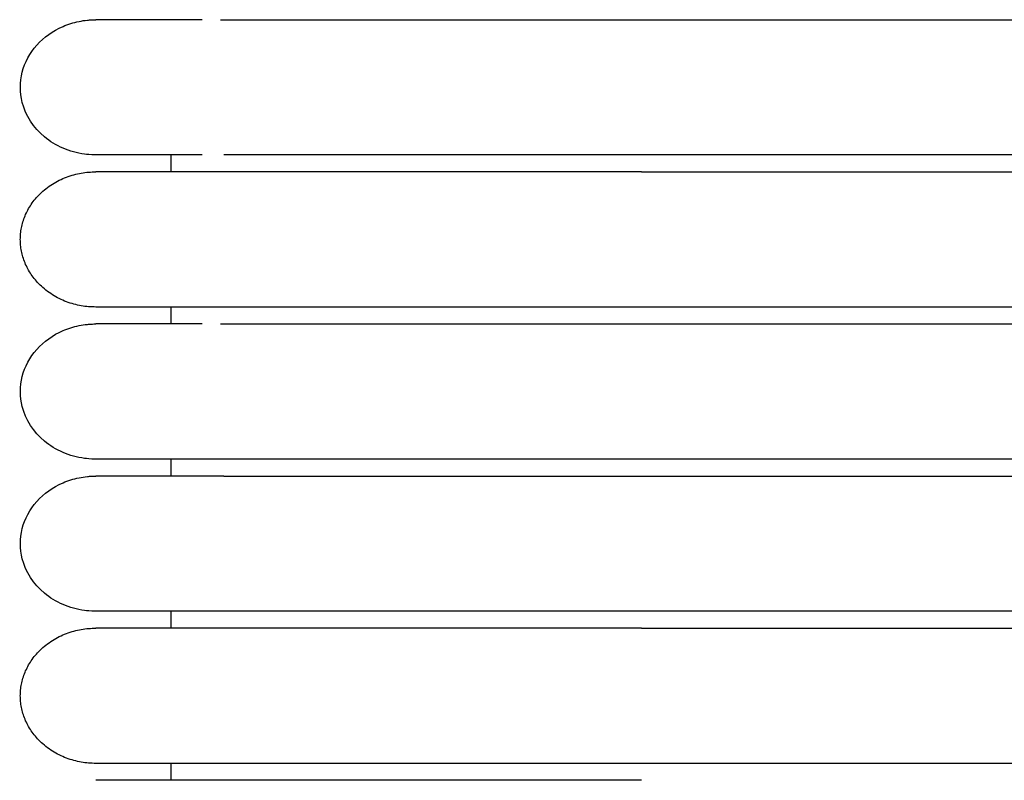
# Model space of a CAD drawing. Header units: millimetres. Extents: x -31695 to -19845, y -5614 to 7253.
# Tile 268 of 432: x -28383 to -28353, y 4934 to 4957. Entities that reach past the tile are written whole.
import ezdxf

# ---------------------------------------------------------------- set-up
doc = ezdxf.new("R2010")
doc.units = ezdxf.units.MM
doc.layers.add('2d', color=7, linetype='Continuous', true_color=0x000000)

msp = doc.modelspace()

# ---------------------------------------------------------------- linework, layer by layer
at = {"layer": '2d', "linetype": 'Continuous', "lineweight": -3}
for points, knots in [([(-28380.493, 4952.493), (-28380.682, 4952.499), (-28380.757, 4952.506), (-28380.831, 4952.516), (-28381.055, 4952.546), (-28381.273, 4952.607), (-28381.477, 4952.694), (-28381.68, 4952.782), (-28381.87, 4952.897), (-28382.035, 4953.035), (-28382.366, 4953.311), (-28382.603, 4953.677), (-28382.703, 4954.071), (-28382.779, 4954.367), (-28382.778, 4954.679), (-28382.703, 4954.975), (-28382.627, 4955.271), (-28382.477, 4955.552), (-28382.265, 4955.789), (-28382.054, 4956.026), (-28381.782, 4956.221), (-28381.476, 4956.352), (-28381.324, 4956.418), (-28381.163, 4956.469), (-28380.997, 4956.502), (-28380.915, 4956.519), (-28380.831, 4956.532), (-28380.705, 4956.545), (-28380.662, 4956.548), (-28380.588, 4956.551), (-28380.525, 4956.553), (-28380.493, 4956.553)], [23.445554, 23.445554, 23.445554, 23.445554, 23.445754, 23.445754, 23.445754, 24.046209, 24.046209, 24.046209, 24.647029, 24.647029, 24.647029, 25.861332, 25.861332, 25.861332, 26.766903, 26.766903, 26.766903, 27.671822, 27.671822, 27.671822, 28.577102, 28.577102, 28.577102, 29.026848, 29.026848, 29.026848, 29.26629, 29.26629, 29.386004, 29.386004, 29.475729, 29.475729, 29.475729, 29.475729]), ([(-28377.298, 4956.553), (-28378.075, 4956.553), (-28378.711, 4956.553), (-28379.203, 4956.553), (-28379.623, 4956.553), (-28379.938, 4956.553), (-28380.152, 4956.553), (-28380.366, 4956.553), (-28380.477, 4956.553), (-28380.493, 4956.553)], [0, 0, 0, 0, 8.649968, 8.649968, 8.649968, 15.950267, 15.950267, 15.950267, 23.144583, 23.144583, 23.144583, 23.144583]), ([(-28377.299, 4952.493), (-28378.073, 4952.493), (-28378.709, 4952.493), (-28379.203, 4952.493), (-28379.623, 4952.493), (-28379.939, 4952.493), (-28380.152, 4952.493), (-28380.366, 4952.493), (-28380.478, 4952.493), (-28380.493, 4952.493)], [0, 0, 0, 0, 8.585626, 8.585626, 8.585626, 15.83162, 15.83162, 15.83162, 22.97242, 22.97242, 22.97242, 22.97242]), ([(-28364.104, 4952.493), (-28364.331, 4952.493), (-28364.562, 4952.493), (-28364.789, 4952.493), (-28365.017, 4952.493), (-28365.245, 4952.493), (-28365.473, 4952.493), (-28365.701, 4952.493), (-28365.928, 4952.493), (-28366.155, 4952.493), (-28366.381, 4952.493), (-28366.607, 4952.493), (-28366.832, 4952.493), (-28367.058, 4952.493), (-28367.282, 4952.493), (-28367.504, 4952.493), (-28367.727, 4952.493), (-28367.949, 4952.493), (-28368.168, 4952.493), (-28368.196, 4952.493), (-28368.223, 4952.493), (-28368.333, 4952.493), (-28368.388, 4952.493), (-28368.442, 4952.493), (-28368.497, 4952.493), (-28368.606, 4952.493), (-28368.715, 4952.493), (-28368.823, 4952.493), (-28369.039, 4952.493), (-28369.254, 4952.493), (-28369.466, 4952.493), (-28369.679, 4952.493), (-28369.888, 4952.493), (-28370.094, 4952.493), (-28370.299, 4952.493), (-28370.502, 4952.493), (-28370.701, 4952.493), (-28370.899, 4952.493), (-28371.094, 4952.493), (-28371.286, 4952.493), (-28371.477, 4952.493), (-28371.664, 4952.493), (-28371.848, 4952.493), (-28372.031, 4952.493), (-28372.211, 4952.493), (-28372.386, 4952.493), (-28372.562, 4952.493), (-28372.733, 4952.493), (-28372.901, 4952.493), (-28373.068, 4952.493), (-28373.231, 4952.493), (-28373.389, 4952.493), (-28373.469, 4952.493), (-28373.547, 4952.493), (-28373.624, 4952.493), (-28373.701, 4952.493), (-28373.777, 4952.493), (-28373.905, 4952.493), (-28373.922, 4952.493), (-28373.94, 4952.493), (-28374.062, 4952.493), (-28374.096, 4952.493), (-28374.131, 4952.493), (-28374.268, 4952.493), (-28374.302, 4952.493), (-28374.336, 4952.493), (-28374.47, 4952.493), (-28374.504, 4952.493), (-28374.537, 4952.493), (-28374.668, 4952.493), (-28374.734, 4952.493), (-28374.798, 4952.493), (-28374.862, 4952.493), (-28374.926, 4952.493), (-28374.989, 4952.493), (-28375.052, 4952.493), (-28375.114, 4952.493), (-28375.176, 4952.493), (-28375.236, 4952.493), (-28375.267, 4952.493), (-28375.297, 4952.493), (-28375.416, 4952.493), (-28375.475, 4952.493), (-28375.533, 4952.493), (-28375.591, 4952.493), (-28375.648, 4952.493), (-28375.704, 4952.493), (-28376.645, 4952.493)], [0, 0, 0, 0, 0.688874, 0.688874, 0.688874, 1.379115, 1.379115, 1.379115, 2.070614, 2.070614, 2.070614, 2.763253, 2.763253, 2.763253, 3.456911, 3.456911, 3.456911, 4.151485, 4.151485, 4.151485, 4.325244, 4.325244, 4.325244, 4.499056, 4.499056, 4.499056, 4.846839, 4.846839, 4.846839, 5.543071, 5.543071, 5.543071, 6.238293, 6.238293, 6.238293, 6.927081, 6.927081, 6.927081, 7.609795, 7.609795, 7.609795, 8.286501, 8.286501, 8.286501, 8.957121, 8.957121, 8.957121, 9.621518, 9.621518, 9.621518, 10.279453, 10.279453, 10.279453, 10.605888, 10.605888, 10.605888, 11.006949, 11.006949, 11.006949, 11.236827, 11.236827, 11.236827, 11.545186, 11.545186, 11.545186, 11.855614, 11.855614, 11.855614, 12.168056, 12.168056, 12.168056, 12.482464, 12.482464, 12.482464, 12.79879, 12.79879, 12.79879, 13.116991, 13.116991, 13.116991, 13.437031, 13.437031, 13.437031, 13.758884, 13.758884, 13.758884, 14.082526, 14.082526, 14.082526, 14.082526]), ([(-28380.493, 4943.359), (-28380.682, 4943.365), (-28380.757, 4943.371), (-28380.831, 4943.381), (-28381.055, 4943.412), (-28381.273, 4943.472), (-28381.477, 4943.56), (-28381.68, 4943.648), (-28381.87, 4943.763), (-28382.035, 4943.9), (-28382.366, 4944.176), (-28382.603, 4944.542), (-28382.703, 4944.937), (-28382.779, 4945.233), (-28382.778, 4945.545), (-28382.703, 4945.841), (-28382.627, 4946.137), (-28382.477, 4946.417), (-28382.265, 4946.654), (-28382.054, 4946.892), (-28381.782, 4947.086), (-28381.476, 4947.218), (-28381.324, 4947.284), (-28381.163, 4947.334), (-28380.997, 4947.368), (-28380.915, 4947.385), (-28380.831, 4947.397), (-28380.705, 4947.41), (-28380.662, 4947.413), (-28380.588, 4947.416), (-28380.525, 4947.418), (-28380.493, 4947.419)], [23.445637, 23.445637, 23.445637, 23.445637, 23.445782, 23.445782, 23.445782, 24.046234, 24.046234, 24.046234, 24.647051, 24.647051, 24.647051, 25.861348, 25.861348, 25.861348, 26.766915, 26.766915, 26.766915, 27.67183, 27.67183, 27.67183, 28.577106, 28.577106, 28.577106, 29.02685, 29.02685, 29.02685, 29.266291, 29.266291, 29.386004, 29.386004, 29.475729, 29.475729, 29.475729, 29.475729]), ([(-28377.298, 4947.419), (-28378.075, 4947.419), (-28378.711, 4947.419), (-28379.203, 4947.419), (-28379.623, 4947.419), (-28379.938, 4947.419), (-28380.152, 4947.419), (-28380.366, 4947.419), (-28380.477, 4947.419), (-28380.493, 4947.419)], [0, 0, 0, 0, 8.649968, 8.649968, 8.649968, 15.950267, 15.950267, 15.950267, 23.144583, 23.144583, 23.144583, 23.144583]), ([(-28376.645, 4943.359), (-28377.72, 4943.359), (-28378.577, 4943.359), (-28379.203, 4943.359), (-28379.623, 4943.359), (-28379.939, 4943.359), (-28380.152, 4943.359), (-28380.366, 4943.359), (-28380.478, 4943.359), (-28380.493, 4943.359)], [-2.274116, -2.274116, -2.274116, -2.274116, 8.604538, 8.604538, 8.604538, 15.841008, 15.841008, 15.841008, 22.972423, 22.972423, 22.972423, 22.972423]), ([(-28364.104, 4943.359), (-28364.331, 4943.359), (-28364.562, 4943.359), (-28364.789, 4943.359), (-28365.017, 4943.359), (-28365.245, 4943.359), (-28365.473, 4943.359), (-28365.701, 4943.359), (-28365.928, 4943.359), (-28366.155, 4943.359), (-28366.381, 4943.359), (-28366.607, 4943.359), (-28366.832, 4943.359), (-28367.058, 4943.359), (-28367.282, 4943.359), (-28367.504, 4943.359), (-28367.727, 4943.359), (-28367.949, 4943.359), (-28368.168, 4943.359), (-28368.196, 4943.359), (-28368.223, 4943.359), (-28368.333, 4943.359), (-28368.388, 4943.359), (-28368.442, 4943.359), (-28368.497, 4943.359), (-28368.606, 4943.359), (-28368.715, 4943.359), (-28368.823, 4943.359), (-28369.039, 4943.359), (-28369.254, 4943.359), (-28369.466, 4943.359), (-28369.679, 4943.359), (-28369.888, 4943.359), (-28370.094, 4943.359), (-28370.299, 4943.359), (-28370.502, 4943.359), (-28370.701, 4943.359), (-28370.899, 4943.359), (-28371.094, 4943.359), (-28371.286, 4943.359), (-28371.477, 4943.359), (-28371.664, 4943.359), (-28371.848, 4943.359), (-28372.031, 4943.359), (-28372.211, 4943.359), (-28372.386, 4943.359), (-28372.562, 4943.359), (-28372.733, 4943.359), (-28372.901, 4943.359), (-28373.068, 4943.359), (-28373.231, 4943.359), (-28373.389, 4943.359), (-28373.469, 4943.359), (-28373.547, 4943.359), (-28373.624, 4943.359), (-28373.701, 4943.359), (-28373.777, 4943.359), (-28373.905, 4943.359), (-28373.922, 4943.359), (-28373.94, 4943.359), (-28374.062, 4943.359), (-28374.096, 4943.359), (-28374.131, 4943.359), (-28374.268, 4943.359), (-28374.302, 4943.359), (-28374.336, 4943.359), (-28374.47, 4943.359), (-28374.504, 4943.359), (-28374.537, 4943.359), (-28374.668, 4943.359), (-28374.734, 4943.359), (-28374.799, 4943.359), (-28374.862, 4943.359), (-28374.926, 4943.359), (-28374.989, 4943.359), (-28375.052, 4943.359), (-28375.114, 4943.359), (-28375.176, 4943.359), (-28375.236, 4943.359), (-28375.267, 4943.359), (-28375.297, 4943.359), (-28375.416, 4943.359), (-28375.475, 4943.359), (-28375.533, 4943.359), (-28375.591, 4943.359), (-28375.648, 4943.359), (-28375.704, 4943.359), (-28376.645, 4943.359)], [0, 0, 0, 0, 0.688874, 0.688874, 0.688874, 1.379115, 1.379115, 1.379115, 2.070614, 2.070614, 2.070614, 2.763253, 2.763253, 2.763253, 3.456911, 3.456911, 3.456911, 4.151485, 4.151485, 4.151485, 4.325245, 4.325245, 4.325245, 4.499056, 4.499056, 4.499056, 4.84684, 4.84684, 4.84684, 5.543071, 5.543071, 5.543071, 6.238293, 6.238293, 6.238293, 6.927082, 6.927082, 6.927082, 7.609795, 7.609795, 7.609795, 8.286502, 8.286502, 8.286502, 8.957122, 8.957122, 8.957122, 9.621519, 9.621519, 9.621519, 10.279453, 10.279453, 10.279453, 10.605889, 10.605889, 10.605889, 11.006949, 11.006949, 11.006949, 11.236827, 11.236827, 11.236827, 11.545187, 11.545187, 11.545187, 11.855615, 11.855615, 11.855615, 12.168057, 12.168057, 12.168057, 12.482464, 12.482464, 12.482464, 12.798791, 12.798791, 12.798791, 13.116991, 13.116991, 13.116991, 13.437031, 13.437031, 13.437031, 13.758885, 13.758885, 13.758885, 14.082526, 14.082526, 14.082526, 14.082526]), ([(-28380.493, 4938.791), (-28380.682, 4938.797), (-28380.757, 4938.804), (-28380.831, 4938.814), (-28381.055, 4938.844), (-28381.273, 4938.905), (-28381.477, 4938.992), (-28381.68, 4939.08), (-28381.87, 4939.195), (-28382.035, 4939.333), (-28382.366, 4939.609), (-28382.603, 4939.975), (-28382.703, 4940.369), (-28382.779, 4940.665), (-28382.778, 4940.977), (-28382.703, 4941.273), (-28382.627, 4941.569), (-28382.477, 4941.85), (-28382.265, 4942.087), (-28382.054, 4942.324), (-28381.782, 4942.519), (-28381.476, 4942.65), (-28381.324, 4942.716), (-28381.163, 4942.767), (-28380.997, 4942.8), (-28380.915, 4942.817), (-28380.831, 4942.83), (-28380.705, 4942.843), (-28380.662, 4942.846), (-28380.588, 4942.849), (-28380.525, 4942.851), (-28380.493, 4942.851)], [23.445554, 23.445554, 23.445554, 23.445554, 23.445754, 23.445754, 23.445754, 24.046209, 24.046209, 24.046209, 24.647029, 24.647029, 24.647029, 25.861332, 25.861332, 25.861332, 26.766903, 26.766903, 26.766903, 27.671822, 27.671822, 27.671822, 28.577102, 28.577102, 28.577102, 29.026848, 29.026848, 29.026848, 29.26629, 29.26629, 29.386004, 29.386004, 29.475729, 29.475729, 29.475729, 29.475729]), ([(-28376.645, 4942.851), (-28377.725, 4942.851), (-28378.579, 4942.851), (-28379.203, 4942.851), (-28379.623, 4942.851), (-28379.938, 4942.851), (-28380.152, 4942.851), (-28380.366, 4942.851), (-28380.477, 4942.851), (-28380.493, 4942.851)], [-2.261114, -2.261114, -2.261114, -2.261114, 8.678574, 8.678574, 8.678574, 15.964465, 15.964465, 15.964465, 23.144583, 23.144583, 23.144583, 23.144583]), ([(-28376.645, 4942.851), (-28375.705, 4942.851), (-28375.648, 4942.851), (-28375.591, 4942.851), (-28375.533, 4942.851), (-28375.475, 4942.851), (-28375.416, 4942.851), (-28375.387, 4942.851), (-28375.357, 4942.851), (-28375.236, 4942.851), (-28375.176, 4942.851), (-28375.114, 4942.851), (-28375.052, 4942.851), (-28374.989, 4942.851), (-28374.926, 4942.851), (-28374.862, 4942.851), (-28374.799, 4942.851), (-28374.734, 4942.851), (-28374.57, 4942.851), (-28374.537, 4942.851), (-28374.504, 4942.851), (-28374.37, 4942.851), (-28374.336, 4942.851), (-28374.302, 4942.851), (-28374.191, 4942.851), (-28374.182, 4942.851), (-28374.174, 4942.851), (-28374.062, 4942.851), (-28374.027, 4942.851), (-28373.992, 4942.851), (-28373.852, 4942.851), (-28373.777, 4942.851), (-28373.701, 4942.851), (-28373.624, 4942.851), (-28373.547, 4942.851), (-28373.469, 4942.851), (-28373.389, 4942.851), (-28373.231, 4942.851), (-28373.068, 4942.851), (-28372.901, 4942.851), (-28372.733, 4942.851), (-28372.562, 4942.851), (-28372.386, 4942.851), (-28372.211, 4942.851), (-28372.031, 4942.851), (-28371.848, 4942.851), (-28371.664, 4942.851), (-28371.477, 4942.851), (-28371.286, 4942.851), (-28371.094, 4942.851), (-28370.899, 4942.851), (-28370.701, 4942.851), (-28370.502, 4942.851), (-28370.3, 4942.851), (-28370.094, 4942.851), (-28369.888, 4942.851), (-28369.679, 4942.851), (-28369.466, 4942.851), (-28369.254, 4942.851), (-28369.039, 4942.851), (-28368.823, 4942.851), (-28368.715, 4942.851), (-28368.606, 4942.851), (-28368.497, 4942.851), (-28368.442, 4942.851), (-28368.388, 4942.851), (-28368.333, 4942.851), (-28368.306, 4942.851), (-28368.278, 4942.851), (-28368.168, 4942.851), (-28367.949, 4942.851), (-28367.727, 4942.851), (-28367.504, 4942.851), (-28367.282, 4942.851), (-28367.058, 4942.851), (-28366.833, 4942.851), (-28366.607, 4942.851), (-28366.381, 4942.851), (-28366.155, 4942.851), (-28365.928, 4942.851), (-28365.701, 4942.851), (-28365.473, 4942.851), (-28365.245, 4942.851), (-28365.017, 4942.851), (-28364.789, 4942.851), (-28364.56, 4942.851), (-28364.332, 4942.851), (-28364.104, 4942.851)], [3.667313, 3.667313, 3.667313, 3.667313, 3.990962, 3.990962, 3.990962, 4.312823, 4.312823, 4.312823, 4.632875, 4.632875, 4.632875, 4.951081, 4.951081, 4.951081, 5.267418, 5.267418, 5.267418, 5.73831, 5.73831, 5.73831, 6.049764, 6.049764, 6.049764, 6.320615, 6.320615, 6.320615, 6.513103, 6.513103, 6.513103, 6.819346, 6.819346, 6.819346, 7.144063, 7.144063, 7.144063, 7.470507, 7.470507, 7.470507, 8.128433, 8.128433, 8.128433, 8.792838, 8.792838, 8.792838, 9.463456, 9.463456, 9.463456, 10.140161, 10.140161, 10.140161, 10.822884, 10.822884, 10.822884, 11.51167, 11.51167, 11.51167, 12.206892, 12.206892, 12.206892, 12.903121, 12.903121, 12.903121, 13.250915, 13.250915, 13.250915, 13.424734, 13.424734, 13.424734, 13.598501, 13.598501, 13.598501, 14.29308, 14.29308, 14.29308, 14.986752, 14.986752, 14.986752, 15.679393, 15.679393, 15.679393, 16.370907, 16.370907, 16.370907, 17.061151, 17.061151, 17.061151, 17.750036, 17.750036, 17.750036, 17.750036]), ([(-28377.299, 4938.791), (-28378.073, 4938.791), (-28378.709, 4938.791), (-28379.203, 4938.791), (-28379.623, 4938.791), (-28379.939, 4938.791), (-28380.152, 4938.791), (-28380.366, 4938.791), (-28380.478, 4938.791), (-28380.493, 4938.791)], [0, 0, 0, 0, 8.585628, 8.585628, 8.585628, 15.831623, 15.831623, 15.831623, 22.972424, 22.972424, 22.972424, 22.972424]), ([(-28364.104, 4938.791), (-28364.331, 4938.791), (-28364.562, 4938.791), (-28364.789, 4938.791), (-28365.017, 4938.791), (-28365.245, 4938.791), (-28365.473, 4938.791), (-28365.701, 4938.791), (-28365.928, 4938.791), (-28366.155, 4938.791), (-28366.381, 4938.791), (-28366.607, 4938.791), (-28366.832, 4938.791), (-28367.058, 4938.791), (-28367.282, 4938.791), (-28367.504, 4938.791), (-28367.727, 4938.791), (-28367.949, 4938.791), (-28368.168, 4938.791), (-28368.196, 4938.791), (-28368.223, 4938.791), (-28368.333, 4938.791), (-28368.388, 4938.791), (-28368.442, 4938.791), (-28368.497, 4938.791), (-28368.606, 4938.791), (-28368.715, 4938.791), (-28368.823, 4938.791), (-28369.039, 4938.791), (-28369.254, 4938.791), (-28369.466, 4938.791), (-28369.679, 4938.791), (-28369.888, 4938.791), (-28370.094, 4938.791), (-28370.299, 4938.791), (-28370.502, 4938.791), (-28370.701, 4938.791), (-28370.899, 4938.791), (-28371.094, 4938.791), (-28371.286, 4938.791), (-28371.477, 4938.791), (-28371.664, 4938.791), (-28371.848, 4938.791), (-28372.031, 4938.791), (-28372.211, 4938.791), (-28372.386, 4938.791), (-28372.562, 4938.791), (-28372.733, 4938.791), (-28372.901, 4938.791), (-28373.068, 4938.791), (-28373.231, 4938.791), (-28373.389, 4938.791), (-28373.469, 4938.791), (-28373.547, 4938.791), (-28373.624, 4938.791), (-28373.701, 4938.791), (-28373.777, 4938.791), (-28373.905, 4938.791), (-28373.922, 4938.791), (-28373.94, 4938.791), (-28374.062, 4938.791), (-28374.096, 4938.791), (-28374.131, 4938.791), (-28374.268, 4938.791), (-28374.302, 4938.791), (-28374.336, 4938.791), (-28374.47, 4938.791), (-28374.504, 4938.791), (-28374.537, 4938.791), (-28374.668, 4938.791), (-28374.734, 4938.791), (-28374.798, 4938.791), (-28374.862, 4938.791), (-28374.926, 4938.791), (-28374.989, 4938.791), (-28375.052, 4938.791), (-28375.114, 4938.791), (-28375.176, 4938.791), (-28375.236, 4938.791), (-28375.267, 4938.791), (-28375.297, 4938.791), (-28375.416, 4938.791), (-28375.475, 4938.791), (-28375.533, 4938.791), (-28375.591, 4938.791), (-28375.648, 4938.791), (-28375.704, 4938.791), (-28375.806, 4938.791), (-28375.808, 4938.791), (-28375.81, 4938.791), (-28375.923, 4938.791), (-28375.95, 4938.791), (-28375.977, 4938.791), (-28376.081, 4938.791), (-28376.094, 4938.791), (-28376.107, 4938.791), (-28376.233, 4938.791), (-28376.245, 4938.791), (-28376.257, 4938.791), (-28376.378, 4938.791), (-28376.39, 4938.791), (-28376.401, 4938.791), (-28376.517, 4938.791), (-28376.522, 4938.791), (-28376.528, 4938.791), (-28376.643, 4938.791), (-28376.871, 4938.791), (-28377.067, 4938.791), (-28377.299, 4938.791)], [0, 0, 0, 0, 0.604392, 0.604392, 0.604392, 1.209983, 1.209983, 1.209983, 1.816678, 1.816678, 1.816678, 2.424373, 2.424373, 2.424373, 3.032962, 3.032962, 3.032962, 3.642355, 3.642355, 3.642355, 3.794805, 3.794805, 3.794805, 3.947301, 3.947301, 3.947301, 4.252433, 4.252433, 4.252433, 4.863279, 4.863279, 4.863279, 5.473241, 5.473241, 5.473241, 6.077558, 6.077558, 6.077558, 6.676545, 6.676545, 6.676545, 7.270261, 7.270261, 7.270261, 7.858638, 7.858638, 7.858638, 8.441554, 8.441554, 8.441554, 9.018801, 9.018801, 9.018801, 9.305203, 9.305203, 9.305203, 9.657078, 9.657078, 9.657078, 9.858765, 9.858765, 9.858765, 10.129308, 10.129308, 10.129308, 10.401666, 10.401666, 10.401666, 10.67579, 10.67579, 10.67579, 10.951639, 10.951639, 10.951639, 11.229172, 11.229172, 11.229172, 11.508349, 11.508349, 11.508349, 11.78914, 11.78914, 11.78914, 12.071522, 12.071522, 12.071522, 12.435614, 12.435614, 12.435614, 12.640976, 12.640976, 12.640976, 12.928022, 12.928022, 12.928022, 13.216611, 13.216611, 13.216611, 13.506747, 13.506747, 13.506747, 13.798442, 13.798442, 13.798442, 14.077932, 14.077932, 14.077932, 15.640745, 15.640745, 15.640745, 15.640745]), ([(-28364.104, 4933.717), (-28371.922, 4933.717), (-28376.996, 4933.717), (-28379.203, 4933.717), (-28379.623, 4933.717), (-28379.938, 4933.717), (-28380.152, 4933.717), (-28380.366, 4933.717), (-28380.477, 4933.717), (-28380.493, 4933.717)], [-29.446377, -29.446377, -29.446377, -29.446377, 8.828073, 8.828073, 8.828073, 16.038669, 16.038669, 16.038669, 23.144583, 23.144583, 23.144583, 23.144583])]:
    msp.add_open_spline(points, degree=3, knots=knots, dxfattribs=at)
for points in [[(-28376.746, 4956.553), (-28360.486, 4956.553), (-28344.226, 4956.553)], [(-28378.226, 4951.986), (-28378.226, 4952.24), (-28378.226, 4952.493)], [(-28344.226, 4952.493), (-28354.165, 4952.493), (-28364.104, 4952.493)], [(-28364.104, 4951.986), (-28354.165, 4951.986), (-28344.226, 4951.986)], [(-28378.226, 4947.419), (-28378.226, 4947.672), (-28378.226, 4947.926)], [(-28344.226, 4947.926), (-28354.165, 4947.926), (-28364.104, 4947.926)], [(-28376.746, 4947.419), (-28360.486, 4947.419), (-28344.226, 4947.419)], [(-28378.226, 4942.851), (-28378.226, 4943.105), (-28378.226, 4943.359)], [(-28344.226, 4943.359), (-28354.165, 4943.359), (-28364.104, 4943.359)], [(-28364.104, 4942.851), (-28354.165, 4942.851), (-28344.226, 4942.851)], [(-28378.226, 4938.284), (-28378.226, 4938.538), (-28378.226, 4938.791)], [(-28344.226, 4938.791), (-28354.165, 4938.791), (-28364.104, 4938.791)], [(-28364.104, 4938.284), (-28354.165, 4938.284), (-28344.226, 4938.284)], [(-28378.226, 4933.717), (-28378.226, 4933.97), (-28378.226, 4934.224)], [(-28344.226, 4934.224), (-28354.165, 4934.224), (-28364.104, 4934.224)]]:
    msp.add_open_spline(points, degree=2, dxfattribs=at)
for points, weights, knots in [([(-28380.493, 4947.926), (-28382.76, 4947.926), (-28382.76, 4949.956), (-28382.76, 4951.986), (-28380.493, 4951.986)], [1, 0.707106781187, 1, 0.707106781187, 1], [0, 0, 0, 1.570796, 1.570796, 3.141593, 3.141593, 3.141593]), ([(-28364.104, 4951.986), (-28369.737, 4951.986), (-28373.721, 4951.986), (-28376.385, 4951.986), (-28377.298, 4951.986)], [1, 0.853553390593, 0.853553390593, 0.853553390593, 0.919067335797], [0, 0, 0, 9.941125, 9.941125, 16.590224, 16.590224, 16.590224]), ([(-28364.104, 4947.926), (-28369.737, 4947.926), (-28373.721, 4947.926), (-28376.385, 4947.926), (-28377.298, 4947.926)], [1, 0.853553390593, 0.853553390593, 0.853553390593, 0.919067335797], [0, 0, 0, 9.941125, 9.941125, 16.590224, 16.590224, 16.590224]), ([(-28380.493, 4934.224), (-28382.76, 4934.224), (-28382.76, 4936.254), (-28382.76, 4938.284), (-28380.493, 4938.284)], [1, 0.707106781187, 1, 0.707106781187, 1], [0, 0, 0, 1.570796, 1.570796, 3.141593, 3.141593, 3.141593]), ([(-28364.104, 4938.284), (-28369.737, 4938.284), (-28373.721, 4938.284), (-28376.385, 4938.284), (-28377.298, 4938.284)], [1, 0.853553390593, 0.853553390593, 0.853553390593, 0.919067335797], [0, 0, 0, 9.941125, 9.941125, 16.590224, 16.590224, 16.590224]), ([(-28364.104, 4934.224), (-28369.737, 4934.224), (-28373.721, 4934.224), (-28376.385, 4934.224), (-28377.298, 4934.224)], [1, 0.853553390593, 0.853553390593, 0.853553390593, 0.919067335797], [0, 0, 0, 9.941125, 9.941125, 16.590224, 16.590224, 16.590224])]:
    msp.add_rational_spline(points, weights, degree=2, knots=knots, dxfattribs=at)
for points in [[(-28377.298, 4951.986), (-28380.493, 4951.986), (-28380.493, 4951.986)], [(-28377.298, 4947.926), (-28380.493, 4947.926), (-28380.493, 4947.926)], [(-28377.298, 4938.284), (-28380.493, 4938.284), (-28380.493, 4938.284)], [(-28377.298, 4934.224), (-28380.493, 4934.224), (-28380.493, 4934.224)]]:
    msp.add_rational_spline(points, [0.919067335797, 0.951503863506, 1], degree=2, dxfattribs=at)

doc.saveas('drawing.dxf')
